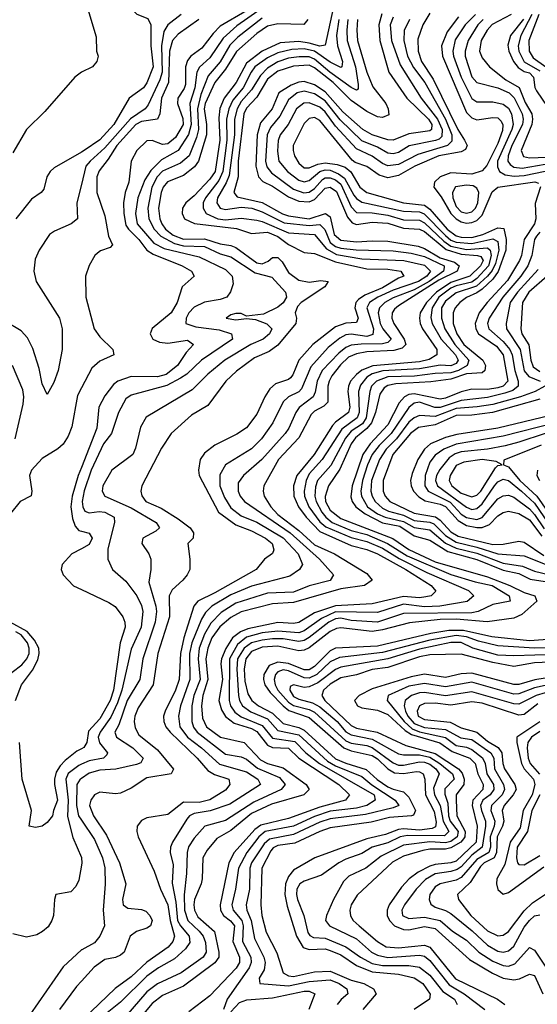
# Model space of a CAD drawing. Header units: inches. Extents: x 884549 to 1028252, y 526810 to 653624.
# Tile 1000 of 1056: x 1019765 to 1021740, y 625810 to 629570. Entities that reach past the tile are written whole.
import ezdxf

# ---------------------------------------------------------------- set-up
doc = ezdxf.new("R2010")
doc.units = ezdxf.units.IN
doc.header["$MEASUREMENT"] = 0
doc.layers.add('B0612', color=7, linetype='Continuous')
doc.layers.add('B0622', color=7, linetype='Continuous')

msp = doc.modelspace()

# ---------------------------------------------------------------- linework, layer by layer
at = {"layer": 'B0612', "color": 5}
for points, elevation in [([(1020000, 629369.5), (1019975.5, 629350), (1019860.5, 629219.5), (1019791.2, 629150), (1019738.5, 629061.5)], 1620), ([(1020000, 629064.1), (1019896.3, 629003.7), (1019880.7, 628990), (1019867.7, 628970), (1019857, 628923), (1019846.5, 628910), (1019810, 628884.6), (1019750.1, 628809.9)], 1640), ([(1020000, 628940.7), (1019982.7, 628870), (1019984.8, 628810), (1019961.5, 628790), (1019897.6, 628762.4), (1019879, 628750), (1019839.6, 628690), (1019823.9, 628656.1), (1019818.2, 628610), (1019827.1, 628570), (1019916.8, 628430), (1019926.8, 628390), (1019927.2, 628310), (1019911.9, 628230), (1019895.2, 628184.8), (1019870, 628139.3), (1019850, 628179.3), (1019838.4, 628238.4), (1019815, 628315), (1019794.5, 628354.5), (1019770, 628381.2), (1019710, 628417.4)], 1660), ([(1019748, 627970), (1019778.3, 628101.7), (1019780.4, 628130), (1019776.5, 628156.5), (1019736.7, 628250)], 1680), ([(1020000, 628163.8), (1019984.7, 628135.3), (1019964.2, 628015.8), (1019950, 627979.3), (1019930, 627949), (1019910, 627930.7), (1019850, 627894.3), (1019809.6, 627850), (1019801.7, 627830), (1019810.5, 627770), (1019808.4, 627751.6), (1019766.3, 627730), (1019730, 627684.4)], 1680), ([(1020000, 627860.5), (1019988, 627830), (1019964.9, 627750), (1019959.6, 627710), (1019965.7, 627665.7), (1019976.5, 627636.5), (1019990, 627619.4), (1020000, 627616.9)], 1720), ([(1020000, 627549.9), (1019963.2, 627530), (1019926.2, 627490), (1019922.8, 627470), (1019930.2, 627450), (1019970, 627408.8), (1020000, 627394.6)], 1720), ([(1019749.1, 626970), (1019771.3, 627030), (1019813.6, 627086.4), (1019833.8, 627126.2), (1019839.2, 627150), (1019837.6, 627170), (1019821, 627201), (1019793.8, 627233.8), (1019728.6, 627270)], 1720), ([(1019699.3, 627050), (1019773, 627107), (1019792.1, 627130), (1019800.2, 627150), (1019800.4, 627170), (1019794.2, 627190), (1019770, 627221), (1019750, 627232.5)], 1740), ([(1020000, 626785.5), (1019983.1, 626776.9), (1019938.4, 626741.6), (1019918.6, 626721.4), (1019903.7, 626696.3), (1019897.4, 626670), (1019898, 626650), (1019909.5, 626590), (1019893.3, 626550), (1019890, 626529.6), (1019870, 626504), (1019850.4, 626490), (1019825.4, 626485.4), (1019800.9, 626490), (1019809.7, 626550), (1019774.6, 626670), (1019764.5, 626810)], 1720), ([(1020000, 626726.8), (1019990, 626722.6), (1019950, 626691.5), (1019941.3, 626670), (1019949.2, 626590), (1019947.4, 626527.4), (1019967.2, 626447.2), (1020000, 626370.7)], 1740), ([(1020000, 626673.1), (1019995.2, 626670), (1019983.2, 626650), (1019981.2, 626570), (1019988.7, 626530), (1020000, 626513.3)], 1760), ([(1020000, 626342), (1019990, 626284.5), (1019979.5, 626260.5), (1019959.7, 626240.3), (1019903, 626230), (1019897.4, 626210), (1019893.8, 626150), (1019887.4, 626130), (1019873.4, 626106.6), (1019851.6, 626088.4), (1019830, 626076.2), (1019790, 626067), (1019738.9, 626078.9)], 1740), ([(1020000, 626017.8), (1019930, 625953.9), (1019803.4, 625770)], 1760), ([(1020000, 625899.2), (1019981.2, 625878.8), (1019916.9, 625790)], 1780)]:
    msp.add_lwpolyline(points, dxfattribs=dict(at, elevation=elevation))
at = {"layer": 'B0622', "color": 5}
for points, elevation in [([(1020131.5, 630000), (1020128.4, 629970), (1020151.7, 629911.7), (1020163.3, 629850), (1020196.6, 629750), (1020197.8, 629710), (1020187.5, 629650), (1020188.9, 629630), (1020201.1, 629601.1), (1020211.2, 629591.2), (1020254.1, 629574.1), (1020265.8, 629550), (1020265.4, 629470), (1020273.5, 629390), (1020250, 629329.3), (1020236.7, 629310), (1020183, 629270), (1020123.8, 629170), (1020070, 629111.6), (1020010.1, 629070), (1020000, 629064.1)], 1640), ([(1020000, 629727.8), (1020028.3, 629670), (1020024.4, 629610), (1020056, 629504), (1020057.6, 629450), (1020064.4, 629430), (1020059.3, 629410), (1020042, 629390), (1020000.7, 629370), (1020000, 629369.5)], 1620), ([(1020968.1, 629650), (1020930, 629472.1), (1020910, 629469), (1020870, 629480.8), (1020830, 629486.2), (1020758.8, 629481.1), (1020690, 629450.2), (1020630, 629403.5), (1020591.4, 629330), (1020544.9, 629270), (1020528.7, 629231.3), (1020525.1, 629194.9), (1020529, 629110), (1020510.8, 628990), (1020490, 628960.6), (1020430, 628896.9), (1020398.4, 628870), (1020386.2, 628850), (1020384.8, 628830), (1020394.3, 628810), (1020431.2, 628791.3), (1020592.3, 628772.3), (1020650, 628753.6), (1020710, 628758), (1020750, 628741.4), (1020790, 628711.3), (1020850, 628680.7), (1020890, 628677.1), (1020970, 628645), (1021090, 628618.7), (1021170, 628617.3), (1021219.6, 628610), (1021230.2, 628590), (1021210, 628582.5), (1021150, 628545.5), (1021081.5, 628518.5), (1021058.2, 628501.8), (1021047.2, 628490), (1021043.4, 628470), (1021056.5, 628430), (1021050, 628413.6), (1021010, 628411.7), (1020970, 628397.7), (1020883.7, 628330), (1020830.1, 628270), (1020806.8, 628213.2), (1020797.9, 628202.1), (1020790, 628195.6), (1020740.5, 628179.5), (1020719.6, 628160.4), (1020699.7, 628130), (1020670, 628063.9), (1020630, 628011.6), (1020592.9, 627987.1), (1020510, 627945.3), (1020470, 627915.2), (1020452.9, 627890), (1020446.7, 627850), (1020449.7, 627830), (1020523.3, 627690), (1020590, 627641.3), (1020650, 627618.1), (1020703.4, 627590), (1020727.8, 627570), (1020734.7, 627545.3), (1020729, 627531), (1020699.1, 627510), (1020667.2, 627470), (1020510, 627381.8), (1020444.5, 627350), (1020429.3, 627330), (1020390.9, 627209.1), (1020378.5, 627150), (1020372.8, 627050), (1020358.9, 627010), (1020319.6, 626930), (1020314.1, 626910), (1020314.9, 626890), (1020322.7, 626870), (1020338.7, 626850), (1020442.2, 626750), (1020483.1, 626703.1), (1020507.8, 626687.8), (1020562.3, 626670), (1020566.3, 626650), (1020550, 626628.5), (1020490, 626591), (1020450, 626580.8), (1020390, 626582.1), (1020330, 626535.3), (1020250, 626522), (1020230, 626512.6), (1020213.6, 626490), (1020211.2, 626470), (1020217.1, 626450), (1020278.5, 626318.5), (1020301.9, 626250), (1020330, 626190.6), (1020338.6, 626130), (1020356, 626070), (1020349.7, 626050), (1020330.9, 626029.1), (1020250, 625971.7), (1020190, 625915.8), (1020128.9, 625871.1), (1020006.7, 625753.3)], 1820), ([(1020690, 629614.2), (1020593.2, 629546.8), (1020540.7, 629499.3), (1020490, 629423.6), (1020451.2, 629388.8), (1020440.2, 629370), (1020432.5, 629310), (1020413.8, 629250), (1020419.7, 629170), (1020408.5, 629131.5), (1020369.3, 629070.7), (1020305.8, 629034.2), (1020265.7, 628994.3), (1020242.1, 628957.9), (1020215.7, 628890), (1020206.6, 628830), (1020212.7, 628790), (1020276.5, 628716.5), (1020315.9, 628695.9), (1020450, 628665), (1020550, 628616.4), (1020575.4, 628590), (1020578.8, 628561.2), (1020569.4, 628530.6), (1020554.9, 628510), (1020530, 628500.9), (1020470, 628490.7), (1020430, 628472.1), (1020410.1, 628450), (1020399.9, 628430), (1020398.8, 628410), (1020436.5, 628396.5), (1020525.5, 628385.5), (1020573.4, 628370), (1020576.3, 628350), (1020459.1, 628270), (1020403.1, 628216.9), (1020378.9, 628201.1), (1020326.6, 628173.4), (1020190, 628136.7), (1020170, 628122), (1020142, 628070), (1020115.4, 627990), (1020084.3, 627950), (1020037.4, 627850), (1020011.1, 627771.1), (1020003.7, 627730), (1020005.4, 627710), (1020013, 627693), (1020030, 627686.7), (1020067.7, 627692.3), (1020090, 627689.3), (1020125.1, 627670), (1020126.8, 627650), (1020101.2, 627550), (1020101.4, 627510), (1020119.4, 627470), (1020170, 627425.4), (1020211.3, 627370), (1020230, 627333.2), (1020234.3, 627310), (1020227.8, 627250), (1020190, 627166.5), (1020154.7, 627010), (1020138, 626962), (1020112.7, 626907.3), (1020071.3, 626850), (1020063.7, 626830), (1020068.8, 626808.8), (1020100.1, 626770), (1020097.1, 626762.9), (1020084.7, 626750), (1020030, 626739.4), (1020000, 626726.8)], 1740), ([(1020630, 629604.1), (1020530, 629544.9), (1020502.8, 629517.2), (1020459.2, 629460.8), (1020418.4, 629430), (1020405.5, 629414.5), (1020397.5, 629390), (1020397.1, 629322.9), (1020392.4, 629307.6), (1020368.5, 629270), (1020367.3, 629250), (1020387.3, 629192.7), (1020388, 629170), (1020359.7, 629120.3), (1020330, 629095.3), (1020310, 629093.1), (1020270, 629108.6), (1020250, 629107.7), (1020211.2, 629070), (1020189.7, 629029.7), (1020181.3, 628950), (1020167.1, 628910), (1020161.1, 628870), (1020161.5, 628830), (1020170, 628785.9), (1020179.3, 628770), (1020219, 628730), (1020250.1, 628690), (1020274.2, 628674.2), (1020384.8, 628630), (1020420.7, 628610), (1020430.2, 628590), (1020384.3, 628550), (1020365.1, 628490), (1020343.4, 628450), (1020269.8, 628390.2), (1020262.9, 628370), (1020272.6, 628350), (1020298.1, 628338.1), (1020330, 628334.5), (1020405.7, 628345.7), (1020427.7, 628330), (1020400.4, 628299.6), (1020367.4, 628250), (1020324.3, 628215.7), (1020290, 628205.8), (1020190, 628207.6), (1020139.2, 628190), (1020123.3, 628176.7), (1020090, 628133.2), (1020066.6, 628090), (1020059, 628010), (1020000, 627860.5)], 1720), ([(1020381.2, 629590), (1020330.4, 629549.6), (1020315.2, 629524.8), (1020305.4, 629470), (1020308.2, 629370), (1020299.2, 629340.8), (1020255, 629245), (1020244, 629230), (1020188.1, 629191.9), (1020090, 629080.6), (1020033, 629030), (1020016.9, 629010), (1020000, 628940.7)], 1660), ([(1020690, 629575.6), (1020597.3, 629502.7), (1020566.9, 629473.1), (1020530, 629408.4), (1020484.6, 629355.4), (1020456.2, 629283.9), (1020442.9, 629230), (1020447.2, 629150), (1020439.8, 629120.2), (1020411.5, 629050), (1020378.5, 629021.5), (1020310, 628991.9), (1020289.3, 628970), (1020269.1, 628930), (1020254, 628850), (1020257, 628810), (1020277.3, 628770), (1020303.4, 628743.4), (1020355.2, 628715.2), (1020390, 628706.1), (1020470, 628703.6), (1020530, 628676), (1020570, 628663.9), (1020663.3, 628603.3), (1020726.6, 628586.6), (1020779.3, 628530), (1020783.1, 628510), (1020770, 628488.7), (1020750, 628472.8), (1020694.7, 628445.3), (1020630, 628437.6), (1020610, 628448), (1020590, 628447.8), (1020570, 628442.3), (1020552.6, 628430), (1020590, 628423.3), (1020630, 628428.6), (1020664.8, 628424.8), (1020708.5, 628408.5), (1020727.2, 628390), (1020718.1, 628370), (1020694.5, 628350), (1020646.8, 628330), (1020547.4, 628270), (1020483, 628217), (1020423.5, 628156.5), (1020247.4, 628052.6), (1020225.6, 628014.4), (1020206.8, 627933.2), (1020196.2, 627910), (1020116.5, 627850), (1020082.1, 627790), (1020079.1, 627770), (1020090.1, 627750), (1020190, 627705.7), (1020285.4, 627650), (1020298.1, 627630), (1020283.7, 627616.3), (1020235, 627590), (1020230.2, 627570), (1020258, 627530), (1020265, 627510), (1020265, 627470), (1020257.5, 627422.5), (1020284.1, 627330), (1020286.2, 627310), (1020281.3, 627270), (1020234.4, 627130), (1020223.7, 627050), (1020174.4, 626970), (1020142.6, 626877.4), (1020128.2, 626850), (1020134.2, 626830), (1020196.1, 626790), (1020235.7, 626750), (1020227.3, 626732.7), (1020210, 626725.9), (1020132.2, 626707.8), (1020070, 626704.9), (1020030, 626692.4), (1020000, 626673.1)], 1760), ([(1021147.4, 629592.6), (1021135.9, 629550), (1021139.7, 629490), (1021173.5, 629370), (1021242.3, 629270), (1021325, 629190), (1021337.3, 629170), (1021336.1, 629150), (1021330, 629145.3), (1021250, 629133.6), (1021190, 629109.9), (1021170, 629111.1), (1021110, 629130.1), (1021074, 629150), (1020998.1, 629218.1), (1020930, 629294.6), (1020890, 629320.8), (1020850, 629333.6), (1020830, 629331.2), (1020800.6, 629319.4), (1020753.9, 629290), (1020728.5, 629230), (1020684.3, 629175.7), (1020671.1, 629130), (1020666.3, 629010), (1020676.2, 628970), (1020692.2, 628952.2), (1020730, 628933.6), (1020790, 628893.4), (1020830, 628876.6), (1020870, 628873.9), (1020890, 628883.4), (1020930, 628926), (1020950, 628931), (1020974.1, 628914.1), (1021015.4, 628815.4), (1021033.7, 628793.7), (1021050, 628787.8), (1021110, 628796.8), (1021170, 628792.6), (1021230, 628773.9), (1021290, 628770.5), (1021310, 628760.5), (1021392.9, 628692.9), (1021450, 628674.6), (1021512, 628670), (1021525.3, 628665.3), (1021533.1, 628650), (1021524, 628630), (1021483.2, 628590), (1021410, 628566.4), (1021355.7, 628530), (1021317.4, 628490), (1021293, 628450), (1021290, 628430), (1021293.4, 628410), (1021302.2, 628390), (1021356.6, 628310), (1021356.5, 628290), (1021327.2, 628272.8), (1021290, 628263.9), (1021111.9, 628248.1), (1021070, 628231.7), (1021050, 628215.4), (1021027.5, 628190), (1021019.1, 628170), (1021017.3, 628150), (1021024.3, 628090), (1021020, 628070), (1020970, 628033.6), (1020959.1, 628020.9), (1020888.8, 627910), (1020822.6, 627830), (1020809.2, 627790), (1020810.9, 627750), (1020829.4, 627710), (1020857.9, 627670), (1020910, 627615.7), (1021030, 627562.3), (1021090, 627547.1), (1021130.1, 627530), (1021238.5, 627470), (1021334.6, 627410), (1021352.5, 627387.5), (1021334.7, 627370), (1021314.4, 627365.6), (1021290, 627362.7), (1021230, 627367.7), (1021110, 627339.3), (1020970, 627332.4), (1020890, 627304.8), (1020830, 627267.7), (1020810, 627264.5), (1020750, 627268.1), (1020635.4, 627244.6), (1020606.9, 627233.1), (1020577.5, 627210), (1020551.1, 627168.9), (1020535.1, 627130), (1020532.8, 627110), (1020538.1, 627050), (1020525.1, 626970), (1020534.5, 626934.5), (1020549.7, 626909.7), (1020583.3, 626883.3), (1020650, 626863.4), (1020670, 626852.1), (1020710, 626799.7), (1020730, 626791.2), (1020790, 626788.1), (1020830.6, 626750), (1020982.4, 626650), (1021023.9, 626610), (1021007.6, 626590), (1020910, 626563.3), (1020790, 626519.6), (1020685.5, 626494.5), (1020662.3, 626477.7), (1020583.2, 626390), (1020562.7, 626350), (1020529.4, 626190), (1020530.7, 626170), (1020542.3, 626150), (1020569.1, 626129.1), (1020584.2, 626110), (1020578.3, 626050), (1020604, 625990), (1020604.2, 625970), (1020591.2, 625948.8), (1020490, 625842.9), (1020410, 625781.5)], 1920), ([(1021190, 629579.2), (1021179.2, 629550), (1021183.8, 629490), (1021217.1, 629397.1), (1021296.6, 629270), (1021359.8, 629190), (1021376.8, 629150), (1021375.8, 629124.2), (1021365.9, 629114.1), (1021351.5, 629108.5), (1021251.3, 629088.7), (1021210, 629063.3), (1021190, 629057.4), (1021170, 629060.3), (1021130, 629083.4), (1021070, 629107.9), (1020988.1, 629188.1), (1020930, 629259.5), (1020890, 629286.3), (1020850, 629297.2), (1020823.7, 629290), (1020790, 629264.3), (1020757.9, 629202.1), (1020722.2, 629157.8), (1020709, 629130), (1020702.9, 629030), (1020708.3, 629008.3), (1020725.4, 628985.4), (1020810, 628922.5), (1020849, 628909), (1020870, 628910.7), (1020890, 628925.2), (1020920, 628960), (1020930, 628966.2), (1020950, 628965.8), (1020970, 628958.1), (1020990, 628941.3), (1021030, 628855.8), (1021050, 628833.7), (1021110, 628832.2), (1021170, 628823.8), (1021230, 628806), (1021290, 628804.1), (1021310, 628793.8), (1021383.7, 628723.7), (1021410, 628705.4), (1021470, 628692.3), (1021550, 628698.4), (1021560, 628690), (1021564.6, 628670), (1021553.7, 628630), (1021510, 628581.6), (1021490, 628568.1), (1021430, 628553.8), (1021410, 628544.8), (1021364.7, 628510), (1021339, 628470), (1021333.3, 628433.3), (1021338.6, 628410), (1021373, 628350), (1021428.3, 628290), (1021438, 628270), (1021430, 628257.3), (1021410, 628247.7), (1021370, 628250.8), (1021290, 628236.8), (1021150.7, 628229.3), (1021110, 628217.1), (1021090, 628204.3), (1021065.4, 628174.6), (1021057.8, 628150), (1021060, 628070), (1021052.2, 628050), (1020993.6, 628006.4), (1020918.9, 627890), (1020870, 627835.5), (1020857.7, 627810), (1020850.4, 627770), (1020852.1, 627750), (1020868.5, 627710), (1020910, 627652.7), (1020932.9, 627632.9), (1021030, 627592.3), (1021090, 627576.9), (1021150, 627551.5), (1021212.4, 627512.4), (1021319.1, 627459.1), (1021478, 627390), (1021498, 627370), (1021471.9, 627348.1), (1021368.8, 627330), (1021310, 627328.5), (1021230, 627337.6), (1021130, 627306.6), (1020970, 627308.7), (1020916, 627284), (1020850, 627236), (1020830, 627228.3), (1020750, 627235.7), (1020690, 627228.6), (1020630, 627211.7), (1020595.9, 627184.1), (1020566, 627130), (1020564.1, 626970), (1020569, 626950), (1020585.6, 626925.6), (1020610, 626907.8), (1020690, 626875.5), (1020730, 626826.9), (1020814.3, 626814.3), (1020856.3, 626770), (1020909.3, 626729.3), (1021117.1, 626610), (1021121, 626590), (1021090, 626569.5), (1021050, 626559.3), (1020950, 626547.8), (1020890, 626527.9), (1020810, 626490.8), (1020701.6, 626470), (1020677.6, 626450), (1020632, 626390), (1020599.8, 626330), (1020588.8, 626250), (1020574.2, 626190), (1020579.1, 626170), (1020611.9, 626130), (1020618.2, 626110), (1020615.2, 626050), (1020646.3, 625990), (1020648.5, 625970), (1020640.9, 625950), (1020555.9, 625830), (1020542.8, 625790)], 1940), ([(1021330, 629595.3), (1021303.1, 629550), (1021284.3, 629495.7), (1021285.7, 629450), (1021298.7, 629410), (1021343, 629343), (1021436.5, 629150), (1021462.7, 629110), (1021472.6, 629090), (1021466.2, 629073.8), (1021450, 629064.9), (1021364.5, 629050), (1021272.5, 629010), (1021210, 628974.5), (1021170, 628965.7), (1021136.6, 628976.6), (1021090, 629009.9), (1021045, 629025), (1021033.3, 629033.3), (1020910, 629184.4), (1020890, 629195.9), (1020870, 629193.1), (1020850, 629173.9), (1020808.6, 629090), (1020807.9, 629070), (1020814, 629050), (1020830, 629022.4), (1020850, 629004.7), (1020870, 629004.2), (1020902.3, 629017.7), (1020930, 629023.2), (1020976.6, 629016.6), (1021006.4, 629006.4), (1021029.1, 628989.1), (1021062.7, 628930), (1021089.6, 628910), (1021230, 628871), (1021310, 628861.7), (1021330, 628847), (1021396.3, 628770), (1021430, 628745.1), (1021450, 628739.6), (1021490, 628738.8), (1021532.9, 628750), (1021590, 628775.2), (1021612, 628772), (1021621.7, 628730), (1021620.3, 628690), (1021591.4, 628608.6), (1021570, 628579.2), (1021530, 628540.3), (1021510, 628526.3), (1021470.5, 628509.5), (1021444.3, 628490), (1021427.1, 628470), (1021419.4, 628450), (1021419.2, 628410), (1021432.9, 628370), (1021459.6, 628330), (1021532, 628270), (1021542.6, 628250), (1021540.3, 628230), (1021530, 628221.1), (1021470, 628217.8), (1021410, 628197), (1021333.4, 628186.6), (1021200.5, 628179.5), (1021170, 628173.6), (1021155.3, 628164.8), (1021139.5, 628140.5), (1021122.6, 628070), (1021107, 628030), (1021090, 628008.4), (1021046.7, 627973.3), (1021029.8, 627950.2), (1020986.5, 627853.5), (1020942.7, 627790), (1020930.3, 627749.7), (1020932.3, 627730), (1020950, 627697), (1020990, 627665), (1021188.8, 627588.8), (1021250, 627546.5), (1021350, 627500.4), (1021550, 627442.2), (1021635.4, 627410), (1021690, 627382.7), (1021731.1, 627370), (1021737.8, 627350), (1021681, 627299), (1021650, 627284.9), (1021549.2, 627270.8), (1021430, 627281), (1021370, 627279.6), (1021252.7, 627267.3), (1021150, 627239.6), (1021110, 627233.7), (1020990, 627247.8), (1020974.2, 627245.8), (1020950, 627233.4), (1020870, 627171), (1020850, 627162), (1020830, 627160.2), (1020750, 627178.4), (1020690, 627173.7), (1020650, 627157.5), (1020627.9, 627130), (1020621.8, 627090), (1020624.2, 627044.2), (1020635.3, 626995.3), (1020650.4, 626970), (1020676.7, 626950), (1020730, 626921.9), (1020770, 626882.6), (1020830, 626867.3), (1020850, 626856.9), (1020970, 626748), (1021010, 626730.5), (1021086.8, 626706.8), (1021128.7, 626668.7), (1021170, 626640.9), (1021190, 626631.2), (1021230, 626621.4), (1021250, 626600.8), (1021274.8, 626550), (1021267.7, 626532.3), (1021259.6, 626530), (1021176.4, 626523.6), (1021106.1, 626506.1), (1020950, 626483.8), (1020910, 626469.7), (1020814.9, 626425.1), (1020750, 626416.8), (1020732.5, 626407.5), (1020723.7, 626396.3), (1020689, 626330), (1020684.8, 626190), (1020689, 626150), (1020705.7, 626085.7), (1020746.5, 626006.5), (1020770.8, 625930.8), (1020790, 625919.3), (1020810, 625916.9), (1020890, 625934.5), (1020950, 625936.9), (1021030, 625902.1), (1021078.6, 625890), (1021115.3, 625870), (1021125, 625850), (1021074.8, 625790)], 1980), ([(1021439, 629581), (1021396.2, 629523.8), (1021374.8, 629470), (1021378, 629430), (1021470, 629216.1), (1021490, 629195.1), (1021510, 629187.6), (1021570, 629196.9), (1021590, 629194.8), (1021602.1, 629182.1), (1021608, 629168), (1021607.2, 629147.2), (1021590, 629097), (1021547.2, 629012.8), (1021530, 628992.7), (1021490, 628979.8), (1021410, 628985.7), (1021370, 628970.2), (1021348, 628950), (1021345.4, 628930), (1021373.2, 628893.2), (1021410, 628830.3), (1021430, 628809.5), (1021450, 628798), (1021470, 628793.4), (1021490, 628795), (1021510, 628803.7), (1021530, 628823), (1021567.5, 628912.5), (1021589.5, 628930.5), (1021730.3, 628950.3), (1021745.2, 628945.2)], 2020), ([(1021504.1, 629590), (1021465.3, 629550), (1021427.3, 629492.7), (1021418, 629450), (1021420.4, 629430), (1021449.2, 629350), (1021490, 629268.8), (1021510, 629256), (1021570, 629255.7), (1021610, 629246.8), (1021630, 629232), (1021641.8, 629210), (1021648.3, 629170), (1021642.8, 629150), (1021588.6, 629030), (1021587.8, 629007.8), (1021596, 628990), (1021617.4, 628977.4), (1021651.7, 628971.8), (1021690, 628975), (1021770, 628991.4)], 2040), ([(1021640.2, 629590), (1021568.5, 629551.5), (1021549.2, 629530), (1021525.6, 629490), (1021520.2, 629450), (1021530, 629423.9), (1021557.8, 629390), (1021620.4, 629340.4), (1021671.3, 629311.3), (1021693.8, 629253.8), (1021718.9, 629210), (1021722.3, 629190), (1021719.3, 629170), (1021678.4, 629070), (1021687.7, 629047.7), (1021710, 629043), (1021810, 629046.7)], 2080), ([(1021687.8, 629572.2), (1021637.6, 629510), (1021627.6, 629472.4), (1021631.2, 629450), (1021649.5, 629410), (1021666.8, 629386.8), (1021690, 629372.1), (1021710, 629366.6), (1021725.5, 629350), (1021731.3, 629311.3), (1021737.6, 629297.6), (1021797.3, 629210)], 2120), ([(1021719.8, 629590), (1021676.8, 629510), (1021667.6, 629470), (1021669.8, 629450), (1021689.5, 629409.5), (1021750, 629374.6)], 2140), ([(1021745.6, 629590), (1021707.4, 629490), (1021709.1, 629450), (1021724, 629424), (1021772.2, 629390)], 2160), ([(1020448.8, 629570), (1020370, 629515.1), (1020347.8, 629490), (1020336.9, 629450), (1020332.2, 629330), (1020305.6, 629270), (1020299.9, 629210), (1020290, 629190.4), (1020230, 629181.2), (1020208, 629170), (1020135, 629090), (1020102.5, 629037.5), (1020067.4, 628992.6), (1020059.4, 628970), (1020059.6, 628910), (1020090, 628821), (1020103.9, 628743.9), (1020119.3, 628710), (1020110, 628700.3), (1020072.5, 628687.5), (1020061.1, 628678.9), (1020051.4, 628670), (1020030, 628631.8), (1020015.5, 628590), (1020017.4, 628510), (1020048.9, 628390), (1020070, 628358.9), (1020119.8, 628310), (1020124.5, 628290), (1020070, 628265.9), (1020040.6, 628239.4), (1020000, 628163.8)], 1680), ([(1020864.9, 629570), (1020849.1, 629550.9), (1020750, 629554.5), (1020710, 629545.5), (1020670, 629517.3), (1020591.7, 629448.3), (1020550, 629380.5), (1020510, 629329.9), (1020472.1, 629250), (1020469.1, 629230), (1020477.5, 629170), (1020477.6, 629130), (1020447.1, 629030), (1020431.8, 629008.2), (1020390, 628974.9), (1020328.7, 628951.3), (1020311.9, 628930), (1020304.9, 628910), (1020294.7, 628850), (1020299.6, 628810), (1020306.7, 628790), (1020321.1, 628770), (1020350, 628746.7), (1020390, 628731.2), (1020470, 628733.3), (1020530, 628713.9), (1020570, 628707.7), (1020590, 628699.5), (1020670, 628641.6), (1020690, 628637.8), (1020712.8, 628647.2), (1020730, 628661.2), (1020750, 628662.3), (1020765.8, 628645.8), (1020790, 628604.2), (1020830, 628575.9), (1020870, 628567.4), (1020914.3, 628574.3), (1020941.8, 628570), (1020929.5, 628550), (1020839.1, 628490), (1020824.9, 628475.1), (1020816.5, 628450), (1020821.5, 628430), (1020818.9, 628410), (1020750, 628327.5), (1020717.1, 628302.9), (1020660.7, 628279.3), (1020591.7, 628228.3), (1020551.2, 628190), (1020482.8, 628097.2), (1020420.1, 628059.9), (1020342.9, 627990), (1020305.8, 627934.2), (1020230.7, 627790), (1020227.4, 627770), (1020231.4, 627751.4), (1020246.3, 627730), (1020304.7, 627704.7), (1020370, 627664.5), (1020414.8, 627630), (1020428.5, 627610), (1020426.7, 627590), (1020406.7, 627570), (1020414, 627510), (1020413.7, 627470), (1020404.3, 627450), (1020387.7, 627430), (1020347.1, 627392.9), (1020335.4, 627370), (1020336.6, 627290), (1020292.5, 627150), (1020274.5, 627030), (1020217.2, 626942.8), (1020204.3, 626910), (1020202.1, 626890), (1020205.7, 626865.7), (1020219.8, 626839.8), (1020290, 626782.1), (1020351.3, 626708.7), (1020342.9, 626690), (1020250, 626675.6), (1020190, 626635.1), (1020150, 626616.9), (1020130, 626614.2), (1020070, 626619.7), (1020050, 626609.9), (1020036.6, 626590), (1020031.4, 626570), (1020046.5, 626530), (1020096.6, 626456.6), (1020145.8, 626350), (1020170.1, 626270), (1020156.8, 626210), (1020159.9, 626190), (1020177.4, 626177.4), (1020230, 626171.9), (1020245.5, 626165.5), (1020260.9, 626150), (1020269.7, 626130), (1020264.5, 626110), (1020250, 626100.7), (1020210, 626088.4), (1020186, 626070), (1020162.8, 626010), (1020150, 625997.6), (1020130, 625988.6), (1020090, 625980.8), (1020048.5, 625951.5), (1020000, 625899.2)], 1780), ([(1020983.3, 629570), (1020974.2, 629510), (1020977.9, 629470), (1020997.1, 629410), (1020993.9, 629390), (1020990, 629387.7), (1020950, 629407.5), (1020890, 629449.3), (1020850, 629458.8), (1020803.4, 629456.6), (1020750, 629443.5), (1020710, 629424.3), (1020662.7, 629390), (1020647.7, 629370), (1020617.2, 629310), (1020578, 629262), (1020563, 629230), (1020553.6, 629190), (1020555.5, 629110), (1020539.9, 628990), (1020524.1, 628955.9), (1020473.3, 628890), (1020465.5, 628870), (1020464.9, 628850), (1020476.7, 628830), (1020520.5, 628810), (1020550, 628805.8), (1020610, 628812), (1020670, 628804.3), (1020690, 628799.9), (1020790, 628756.3), (1020890, 628750), (1020935.4, 628695.4), (1020973.2, 628673.2), (1021070, 628657), (1021231, 628651), (1021310, 628633.1), (1021332.2, 628610), (1021318.4, 628590), (1021286.6, 628570), (1021190, 628537), (1021131.6, 628510), (1021100.3, 628490), (1021089.4, 628470), (1021115.5, 628390), (1021112.1, 628367.9), (1021090, 628360.6), (1021030, 628368.5), (1021010, 628366), (1020986.1, 628353.9), (1020942.1, 628317.9), (1020875.8, 628244.2), (1020840, 628160), (1020830, 628148.7), (1020790, 628130), (1020769.8, 628110.2), (1020731.2, 628030), (1020688.1, 627970), (1020650, 627931.2), (1020550.4, 627869.6), (1020528.4, 627831.6), (1020528.3, 627790), (1020546, 627746), (1020570, 627706.5), (1020610, 627674.9), (1020670, 627651.8), (1020770, 627591.9), (1020828.1, 627530), (1020843.6, 627490), (1020832.6, 627470), (1020795.2, 627444.8), (1020650, 627407.3), (1020570, 627374), (1020498.5, 627330), (1020473.9, 627306.1), (1020458.6, 627281.4), (1020421.6, 627190), (1020413.3, 627150), (1020413.6, 627050), (1020378, 626950), (1020370.6, 626910), (1020375.8, 626870), (1020404.8, 626830), (1020458.1, 626790), (1020527.5, 626727.5), (1020630, 626697.5), (1020673.8, 626670), (1020684.1, 626650), (1020566.1, 626573.9), (1020491, 626549), (1020430, 626538.4), (1020412.9, 626530), (1020402.5, 626517.5), (1020347.8, 626430), (1020339.7, 626410), (1020338.5, 626390), (1020350, 626342.8), (1020346.6, 626273.4), (1020360.3, 626200.3), (1020367.4, 626130), (1020377.9, 626110), (1020411.4, 626070), (1020413.5, 626046.5), (1020397.3, 626022.7), (1020355.6, 625984.4), (1020293.9, 625950), (1020250, 625918.1), (1020150, 625818.3), (1020067.3, 625752.7)], 1840), ([(1021017.4, 629570), (1021013.8, 629530), (1021014, 629490), (1021046.3, 629390), (1021057, 629323), (1021055.9, 629304.1), (1021050, 629300.9), (1021030, 629311.5), (1020948.6, 629370), (1020890, 629419.5), (1020870, 629427.7), (1020831.4, 629428.6), (1020790, 629422.6), (1020750, 629408.9), (1020710, 629384.7), (1020683.3, 629356.7), (1020650, 629301.4), (1020610, 629257), (1020594.7, 629230), (1020584.3, 629190), (1020584.9, 629130), (1020564.7, 628975.3), (1020553.1, 628946.9), (1020519, 628890), (1020516.8, 628870), (1020530.3, 628850.3), (1020550, 628845), (1020610, 628853.4), (1020650.7, 628850), (1020690, 628835.6), (1020773.8, 628793.8), (1020870, 628783.8), (1020910, 628787.6), (1020929.2, 628769.2), (1020950, 628719.6), (1020970, 628703.7), (1020990, 628697.2), (1021049.2, 628690.8), (1021190, 628686.8), (1021258.5, 628678.5), (1021310, 628665.1), (1021384.3, 628630), (1021384.2, 628624.2), (1021382.5, 628610), (1021327.4, 628570), (1021270, 628538.1), (1021190, 628507.9), (1021158.7, 628490), (1021143.9, 628476.1), (1021138.1, 628470), (1021133.4, 628450), (1021141, 628410), (1021151, 628390), (1021182.9, 628350), (1021170, 628337.7), (1021150, 628331.6), (1021068.5, 628331.5), (1021030, 628326.7), (1021010, 628318), (1020983.2, 628296.8), (1020919, 628230), (1020899.8, 628190), (1020892.1, 628147.9), (1020884.2, 628130), (1020831.4, 628088.6), (1020818.4, 628070), (1020792.1, 628010), (1020777.3, 627990), (1020688.9, 627891.1), (1020618.4, 627830), (1020598.5, 627801.5), (1020598.1, 627770), (1020606.3, 627750), (1020622.6, 627730), (1020797.4, 627610), (1020908.3, 627510), (1020962.8, 627450), (1020950, 627429), (1020870, 627408.7), (1020810, 627383.4), (1020710, 627380.5), (1020590, 627342.3), (1020534.2, 627305.8), (1020494.3, 627265.7), (1020470, 627224), (1020450, 627170), (1020446.3, 627130), (1020452.9, 627050), (1020429.3, 626990), (1020422.2, 626950), (1020421.5, 626890), (1020428.2, 626868.2), (1020441.9, 626850), (1020550, 626765.8), (1020610, 626755.8), (1020630, 626746.3), (1020672.5, 626712.5), (1020756.2, 626676.2), (1020777.3, 626650), (1020763.1, 626630), (1020657.9, 626582.1), (1020550, 626511.9), (1020471.5, 626490), (1020430, 626445), (1020408.8, 626411.2), (1020403.5, 626390), (1020401.2, 626310), (1020392, 626228), (1020393.5, 626170), (1020406.4, 626130), (1020450.1, 626090), (1020465.3, 626070), (1020474.1, 626045.9), (1020476.9, 626010), (1020464.8, 625990), (1020380.8, 625930), (1020290, 625888.8), (1020250, 625858.5), (1020170, 625765)], 1860), ([(1021054.4, 629570), (1021051.2, 629530), (1021054.2, 629490), (1021089.7, 629369.7), (1021113.1, 629313.1), (1021162.4, 629250), (1021170.7, 629229.3), (1021173.1, 629206.9), (1021150, 629196.5), (1021130, 629199), (1021090, 629219.9), (1021030, 629261.5), (1020961.7, 629330), (1020890, 629386.6), (1020870, 629395.6), (1020810, 629392.2), (1020750, 629372.9), (1020710, 629342.6), (1020670, 629273.6), (1020630, 629232.3), (1020619.5, 629210), (1020598.3, 629030), (1020598.2, 628970), (1020582.3, 628910), (1020594.1, 628894.1), (1020690, 628871.5), (1020768.2, 628828.2), (1020790, 628820.4), (1020870, 628809.8), (1020931.4, 628830), (1020950, 628817.3), (1020965.2, 628750), (1020990, 628728.2), (1021050, 628721.5), (1021110, 628725.9), (1021170, 628724), (1021285.1, 628705.1), (1021310, 628696), (1021370, 628660.5), (1021423.6, 628643.6), (1021441.8, 628630), (1021434.3, 628610), (1021364.4, 628575.6), (1021210, 628477.8), (1021195.5, 628464.5), (1021186.6, 628450), (1021184.5, 628430), (1021192.3, 628410), (1021232, 628350), (1021238.3, 628330), (1021224.9, 628315.1), (1021193.1, 628306.9), (1021090, 628301.7), (1021050, 628294.4), (1021019.3, 628280.7), (1020988.6, 628251.4), (1020955.7, 628210), (1020945.9, 628190), (1020940.6, 628170), (1020940.7, 628110), (1020925.8, 628094.2), (1020890, 628074.6), (1020877.7, 628062.3), (1020830, 627973), (1020752.8, 627890), (1020696.7, 627790), (1020693.7, 627770), (1020697.8, 627750), (1020722.8, 627710), (1020750, 627680.3), (1020830, 627619), (1020890, 627564.6), (1020966.1, 627530), (1021090, 627454.9), (1021109.4, 627430), (1021080.7, 627410), (1020990, 627396.5), (1020810, 627344.6), (1020730, 627340), (1020610, 627309.5), (1020570, 627287.5), (1020528.1, 627251.9), (1020497.4, 627210), (1020482.6, 627170), (1020475.5, 627130), (1020482.4, 627050), (1020463.5, 626990), (1020458.3, 626950), (1020462.4, 626902.4), (1020478, 626870), (1020530.8, 626830.8), (1020621.8, 626810), (1020684, 626744), (1020710, 626730), (1020770, 626713.5), (1020858.2, 626650), (1020869.6, 626630), (1020849.6, 626610), (1020725.8, 626574.2), (1020650, 626538.7), (1020570, 626474.1), (1020516.9, 626443.1), (1020480.6, 626399.4), (1020463.9, 626370), (1020460.9, 626290), (1020457, 626270), (1020432.4, 626210), (1020429.6, 626190), (1020432.3, 626170), (1020444.9, 626144.9), (1020508, 626088), (1020524.8, 626010), (1020524.1, 625990), (1020510, 625969), (1020390, 625879), (1020310, 625843.5), (1020270, 625812.8), (1020190, 625718)], 1880), ([(1021252.7, 629570), (1021231.6, 629528.4), (1021230.3, 629490), (1021244.9, 629430), (1021267.7, 629387.7), (1021310.7, 629330), (1021390, 629190.1), (1021413.4, 629130), (1021413.9, 629106.1), (1021397.9, 629090), (1021284.4, 629055.6), (1021210, 629017.2), (1021170, 629012.3), (1021150, 629020.7), (1021110, 629048.2), (1021050, 629076.2), (1020970, 629163.7), (1020930, 629217.6), (1020910, 629236.3), (1020870, 629252.3), (1020849.3, 629250.7), (1020821, 629230), (1020789.5, 629170), (1020759, 629130), (1020751, 629109), (1020748, 629068), (1020753.9, 629030), (1020786.4, 628990), (1020830, 628957.1), (1020850, 628950.5), (1020870, 628955.7), (1020910, 628990.5), (1020930, 628996.7), (1020950, 628995.1), (1020981.8, 628981.8), (1021004.5, 628964.5), (1021040.3, 628900.2), (1021050, 628886.9), (1021070, 628872.7), (1021230, 628838.5), (1021290, 628835.8), (1021308.5, 628828.5), (1021390, 628745.2), (1021410, 628728.5), (1021430, 628719.8), (1021490, 628715.1), (1021570, 628733.4), (1021590, 628723.1), (1021592.8, 628690), (1021580.6, 628639.4), (1021567.7, 628612.3), (1021550, 628590.3), (1021507.5, 628552.5), (1021430, 628526.9), (1021390, 628494.9), (1021375, 628470), (1021374.3, 628430), (1021387.3, 628390), (1021426, 628330), (1021478.8, 628270), (1021472.8, 628250), (1021439.5, 628230), (1021410, 628221), (1021350, 628219.2), (1021271.6, 628208.4), (1021170, 628205.9), (1021126.3, 628190), (1021107.7, 628170), (1021101, 628150), (1021087.6, 628050), (1021073.2, 628026.8), (1021030, 627998.2), (1021007.9, 627972.1), (1020952.6, 627867.4), (1020901.8, 627810), (1020893.3, 627786.7), (1020891, 627750), (1020895.9, 627730), (1020917.8, 627690), (1020933.1, 627670), (1020957.7, 627650), (1021030, 627619.6), (1021090, 627603.6), (1021168.9, 627570), (1021243, 627523), (1021410, 627450.9), (1021503.4, 627423.4), (1021567.7, 627410), (1021632.3, 627370), (1021636, 627350), (1021570, 627337.2), (1021513.9, 627310), (1021490, 627304.7), (1021230, 627302.2), (1021130, 627269.3), (1021030, 627276.4), (1020990, 627284.1), (1020970, 627282.3), (1020944.5, 627270), (1020870, 627210.3), (1020850, 627199.9), (1020830, 627195.6), (1020770, 627205.2), (1020730, 627205.5), (1020690, 627201.1), (1020650, 627190.1), (1020621, 627170), (1020595.9, 627130), (1020592.8, 627090), (1020600, 626990), (1020603, 626970), (1020614.5, 626950), (1020646.9, 626926.9), (1020710, 626899.8), (1020750, 626856.1), (1020830, 626839), (1020939.2, 626739.2), (1020970, 626721.1), (1021070, 626680.5), (1021108.8, 626648.8), (1021197.4, 626590), (1021212, 626570), (1021190, 626560.1), (1021085.1, 626534.9), (1020950, 626518.6), (1020910, 626505.6), (1020810, 626458.8), (1020718.7, 626441.3), (1020697.4, 626422.6), (1020650, 626350.3), (1020642.8, 626330), (1020641.9, 626250), (1020629.2, 626190), (1020632.2, 626170), (1020648, 626130), (1020661, 626061), (1020696.9, 625990), (1020701.5, 625970), (1020697.5, 625942.5), (1020678.6, 625910), (1020681.3, 625890), (1020790, 625880.6), (1020870, 625897), (1020950, 625903.6), (1020983.8, 625890), (1021013.3, 625870), (1021017.6, 625850), (1020991.1, 625828.9), (1020975.8, 625810)], 1960), ([(1021533.1, 629570), (1021513.3, 629550), (1021475.8, 629490), (1021464.9, 629450), (1021465.5, 629430), (1021490, 629351.3), (1021508.9, 629330), (1021589.3, 629310), (1021632.2, 629290), (1021651.6, 629271.6), (1021682.2, 629210), (1021686.8, 629190), (1021684.2, 629170), (1021643.3, 629090), (1021628.4, 629050), (1021627.3, 629030), (1021636.4, 629016.4), (1021650, 629007.3), (1021682.8, 629002.8), (1021770, 629017.9)], 2060), ([(1021752, 628932), (1021732, 628868), (1021734.3, 628810), (1021729.5, 628790), (1021690.2, 628730), (1021680.5, 628670), (1021672.5, 628650), (1021626.3, 628573.8), (1021549.2, 628490), (1021518.5, 628450), (1021503.2, 628410), (1021505.1, 628390), (1021515.9, 628370), (1021583.9, 628323.9), (1021610.1, 628290.1), (1021627.9, 628190), (1021610, 628170.4), (1021590, 628163.9), (1021550, 628158.1), (1021490, 628159.7), (1021450, 628149.2), (1021390, 628124.3), (1021370, 628121.2), (1021270, 628141.1), (1021250, 628138.4), (1021233.1, 628130), (1021212.5, 628107.5), (1021170, 628023.1), (1021102.5, 627950), (1021074, 627910), (1021033, 627790), (1021028, 627748), (1021034, 627730), (1021047.9, 627710), (1021082.7, 627682.7), (1021150, 627648.9), (1021215.5, 627635.5), (1021270, 627598.6), (1021330, 627582), (1021399, 627539), (1021510, 627508.9), (1021610, 627467.7), (1021670, 627455.1), (1021713.1, 627433.1), (1021869.6, 627409.6)], 2020), ([(1021750, 628758.2), (1021737, 628743), (1021729.4, 628730), (1021718.8, 628670), (1021703.5, 628630), (1021676.8, 628590), (1021608.8, 628510), (1021556.9, 628430), (1021549.6, 628410), (1021554.6, 628390), (1021610, 628341.6), (1021635.2, 628310), (1021643.7, 628290), (1021654.2, 628230), (1021667.2, 628190), (1021667.1, 628170), (1021646.4, 628153.6), (1021616.7, 628143.3), (1021550, 628127.9), (1021450, 628115.4), (1021370, 628089.5), (1021349.7, 628089.7), (1021290.9, 628109.1), (1021270, 628105.6), (1021250, 628088.5), (1021182.7, 627990), (1021136.4, 627943.6), (1021110.4, 627910), (1021091.6, 627870), (1021073.5, 627810), (1021066.6, 627770), (1021069.5, 627750), (1021092.3, 627710), (1021130, 627683.5), (1021159.7, 627670), (1021230, 627654), (1021270, 627630.3), (1021330, 627621.7), (1021390, 627571.4), (1021430, 627551.4), (1021510, 627532.5), (1021610, 627494.4), (1021683.6, 627483.6), (1021730, 627464.5), (1021810, 627444.9)], 2040), ([(1021743.8, 628616.2), (1021664.2, 628530), (1021637.2, 628490), (1021621.1, 628410), (1021622.2, 628390), (1021674.7, 628310), (1021690, 628229.4), (1021708, 628208), (1021751.5, 628190)], 2060), ([(1021777.6, 628590), (1021708.1, 628530), (1021684.1, 628490), (1021676.9, 628390), (1021681.6, 628370), (1021707.8, 628327.8), (1021715.1, 628270), (1021724.7, 628244.7), (1021750, 628226.5)], 2080), ([(1021769.4, 628170), (1021732.4, 628150), (1021676.4, 628130), (1021570, 628101), (1021511.2, 628091.2), (1021430, 628084.9), (1021350, 628055.2), (1021290, 628058.8), (1021270, 628049.5), (1021250, 628032.8), (1021202.8, 627970), (1021163.4, 627930), (1021137.4, 627890), (1021107.7, 627810), (1021105.3, 627770), (1021110, 627750), (1021121.1, 627730), (1021150, 627704.1), (1021172.8, 627692.8), (1021230, 627677.8), (1021270, 627658.2), (1021330, 627651.4), (1021344.9, 627644.9), (1021390, 627600.3), (1021430, 627575), (1021510, 627556.1), (1021589.3, 627530.7), (1021690, 627522.6), (1021827.5, 627467.5)], 2060), ([(1021750, 628120.5), (1021569.8, 628070.2), (1021490, 628059.9), (1021430, 628058.7), (1021350, 628023.4), (1021287.4, 628012.6), (1021255.8, 627990), (1021189.2, 627910), (1021151.8, 627810), (1021152.2, 627770), (1021159.8, 627750), (1021177.6, 627730), (1021270, 627685.6), (1021351.4, 627671.4), (1021370, 627658.7), (1021410, 627614), (1021437.8, 627597.8), (1021570, 627566.4), (1021610, 627567.1), (1021670, 627579.1), (1021690, 627575.2), (1021764.6, 627524.6)], 2080), ([(1021790, 628059.1), (1021590, 628009.6), (1021433.5, 627986.5), (1021390, 627974.7), (1021332, 627950), (1021309.8, 627930), (1021284.7, 627890), (1021262.8, 627837.2), (1021256.6, 627810), (1021258.4, 627790), (1021267.8, 627770), (1021288.1, 627748.1), (1021312.8, 627732.8), (1021370, 627720.2), (1021390, 627711.1), (1021438.2, 627658.2), (1021470, 627638.9), (1021509.6, 627630.4), (1021530, 627630.7), (1021557.8, 627642.2), (1021590, 627675.9), (1021610, 627688.5), (1021630, 627693.3), (1021670, 627684.9), (1021710, 627659.8), (1021757.8, 627597.8)], 2120), ([(1021810, 628031.1), (1021610, 627979.6), (1021430, 627949.5), (1021383.4, 627930), (1021350, 627906.6), (1021330, 627880.5), (1021312.8, 627830), (1021310.8, 627790), (1021323.5, 627770), (1021407, 627727), (1021450, 627682.4), (1021470, 627668.5), (1021510, 627661.6), (1021530, 627669.2), (1021590, 627740.2), (1021610, 627752.3), (1021630, 627753.9), (1021650, 627746.2), (1021710, 627702.7), (1021730, 627680.7), (1021765.8, 627625.8)], 2140), ([(1021770.8, 627990), (1021670, 627956.1), (1021617, 627943), (1021550.4, 627929.6), (1021450, 627920.1), (1021427.2, 627912.8), (1021403.6, 627896.4), (1021367.6, 627852.4), (1021355.5, 627830), (1021351.9, 627810), (1021358.8, 627790), (1021470, 627708), (1021490, 627700), (1021510, 627703.5), (1021530, 627721), (1021576.3, 627790), (1021590, 627805.9), (1021610, 627816), (1021630, 627810.7), (1021679.3, 627770), (1021730, 627723.2), (1021784, 627644)], 2160), ([(1021754.4, 627945.6), (1021612.3, 627887.7), (1021611.2, 627870), (1021630, 627862.2), (1021673.8, 627810), (1021738.3, 627750), (1021790, 627675.7)], 2180), ([(1021740.4, 627850), (1021738.5, 627830), (1021748.1, 627810)], 2220), ([(1020000, 627616.9), (1020030, 627609.3), (1020041.4, 627590), (1020030, 627566.2), (1020000, 627549.9)], 1720), ([(1020000, 627394.6), (1020104.9, 627344.9), (1020128.9, 627328.9), (1020158, 627290), (1020165.8, 627270), (1020167, 627250), (1020148.6, 627190), (1020122.2, 627010), (1020110, 626970.5), (1020070, 626899.9), (1020027, 626853), (1020020.3, 626810), (1020010, 626790.6), (1020000, 626785.5)], 1720), ([(1021833.1, 627206.9), (1021710, 627198), (1021566.3, 627213.7), (1021458, 627238), (1021402.6, 627237.4), (1021334, 627226), (1021130, 627177.2), (1020970, 627170.7), (1020950, 627159.7), (1020890, 627100.6), (1020870, 627087.9), (1020850, 627087.3), (1020790, 627111.3), (1020750, 627117), (1020716.5, 627103.5), (1020695.9, 627070), (1020694.7, 627050), (1020700.9, 627030), (1020721.1, 627001.1), (1020770.6, 626950), (1020792.3, 626932.3), (1020870, 626905.6), (1021001.2, 626790), (1021030, 626778.3), (1021110, 626759.7), (1021130, 626747.2), (1021170, 626709.7), (1021194.6, 626694.6), (1021230, 626691.4), (1021279.1, 626699.1), (1021290, 626698.6), (1021305.1, 626690), (1021310.5, 626670.5), (1021313.7, 626610), (1021346.7, 626546.7), (1021354.5, 626505.5), (1021351.9, 626488.1), (1021338.6, 626481.4), (1021290, 626475.6), (1021230, 626480.9), (1021210, 626477.8), (1021160.7, 626459.3), (1021090, 626441.6), (1020890.8, 626369.1), (1020810, 626322.5), (1020790, 626297.7), (1020779.2, 626270), (1020776.6, 626230), (1020785.5, 626185.5), (1020820.7, 626070), (1020846.7, 626026.7), (1020870, 626019.9), (1020930, 626022.1), (1020950, 626015.7), (1020990, 625998.8), (1021050, 625957.9), (1021110, 625934.8), (1021210, 625925.7), (1021270, 625911.2), (1021303, 625890), (1021330.7, 625849.3), (1021328.9, 625830), (1021270.4, 625790)], 2020), ([(1021870, 627173.8), (1021730, 627170.6), (1021590, 627178.6), (1021516.3, 627196.3), (1021470, 627214), (1021430, 627219.1), (1021330, 627200.9), (1021150, 627153.2), (1020985.4, 627134.6), (1020950, 627117.5), (1020899.1, 627070), (1020870, 627055.5), (1020850, 627056.3), (1020790, 627083.7), (1020770, 627086.9), (1020750, 627079.3), (1020741.3, 627070), (1020735.5, 627050), (1020739.3, 627030), (1020750.2, 627010), (1020790, 626964.2), (1020810, 626950.8), (1020870, 626935.5), (1020890, 626925.2), (1021010, 626815.9), (1021030, 626807.2), (1021090, 626797.9), (1021110, 626790.7), (1021190, 626732.6), (1021210, 626723.9), (1021230, 626723), (1021290, 626736.6), (1021310, 626735), (1021330, 626727.3), (1021352.7, 626710), (1021365.3, 626690), (1021344.6, 626635.4), (1021347.3, 626610), (1021369.1, 626569.1), (1021380.8, 626510), (1021402, 626470), (1021386.6, 626453.4), (1021245.3, 626454.7), (1021216.5, 626450), (1021170, 626427), (1021110, 626410.8), (1021070, 626385.7), (1021010, 626364.8), (1020982.2, 626350), (1020917, 626303), (1020850, 626280.4), (1020834.2, 626270), (1020822.7, 626250), (1020820.6, 626230), (1020824.4, 626210), (1020849.3, 626150), (1020864.6, 626084.5), (1020872.6, 626072.6), (1020885.6, 626065.6), (1020930, 626062.7), (1021010, 626030), (1021065.4, 625990), (1021110, 625966.6), (1021150, 625959.1), (1021250, 625959), (1021290, 625951.6), (1021330, 625921.7), (1021379.5, 625859.5), (1021424.3, 625830), (1021434.5, 625810)], 2040), ([(1021891.3, 627148.7), (1021650, 627140.6), (1021590, 627143.5), (1021493.5, 627170), (1021450, 627191.5), (1021410, 627192.4), (1021290, 627166.9), (1021170, 627128.9), (1020990, 627097), (1020970, 627088.5), (1020902.1, 627037.8), (1020870, 627022.3), (1020850, 627020.6), (1020809.4, 627030.6), (1020796.4, 627023.6), (1020795.2, 627010), (1020810, 626986), (1020830, 626974.8), (1020881.9, 626961.9), (1020910, 626946.2), (1020976.8, 626890), (1021010, 626851.3), (1021030, 626838.7), (1021110, 626822.3), (1021210, 626767.3), (1021230, 626763.2), (1021290, 626763.2), (1021330, 626754.4), (1021368.7, 626730), (1021416.6, 626690), (1021422.3, 626670), (1021387.5, 626632.5), (1021387.4, 626612.6), (1021398.4, 626578.4), (1021401.8, 626530), (1021408.2, 626510), (1021438.3, 626470), (1021434.3, 626450), (1021410, 626431.4), (1021390, 626426.8), (1021329.9, 626430.1), (1021230, 626418), (1021144, 626376), (1021086.3, 626330), (1021020.4, 626299.6), (1021000.4, 626279.6), (1020962.4, 626210), (1020935.1, 626150), (1020931.6, 626130), (1020946.5, 626110), (1021050, 626060.6), (1021107.3, 626010), (1021130, 625997.4), (1021170, 625989.2), (1021290, 625997.8), (1021310, 625993.6), (1021330, 625978.1), (1021404.2, 625884.2), (1021460.7, 625850), (1021539.6, 625790)], 2060), ([(1021930, 627123.7), (1021730, 627114.1), (1021650, 627100.1), (1021570, 627115.4), (1021450, 627147), (1021330, 627144.7), (1021290, 627137.5), (1021170, 627096.6), (1021110, 627088.6), (1021050, 627068.6), (1020990, 627056.4), (1020950, 627033.1), (1020923.7, 627010), (1020917.5, 626990), (1020929.5, 626970), (1021030, 626874.5), (1021050, 626864.7), (1021129.2, 626849.2), (1021238.1, 626798.1), (1021350, 626768.4), (1021439.8, 626710), (1021453.3, 626693.4), (1021461.6, 626670), (1021460.4, 626650), (1021430.9, 626610), (1021430.2, 626590), (1021432.5, 626530), (1021465.5, 626470), (1021463.8, 626450), (1021458.1, 626441.9), (1021448, 626430), (1021410, 626408.1), (1021390, 626402.6), (1021330, 626402.9), (1021302.9, 626397.1), (1021230, 626376.3), (1021187.3, 626352.7), (1021052.4, 626227.6), (1021029.3, 626190), (1021024.9, 626170), (1021027.6, 626147.6), (1021038, 626130), (1021059.7, 626110), (1021130.2, 626050.2), (1021163.6, 626030), (1021210, 626025.7), (1021310, 626036.1), (1021330, 626029.1), (1021428.1, 625908.1), (1021588.8, 625830), (1021615.7, 625810)], 2080), ([(1021810, 627062.4), (1021730.3, 627049.7), (1021670, 627031.2), (1021650, 627030.8), (1021490, 627074.2), (1021450, 627071.6), (1021390, 627058.1), (1021310, 627070.7), (1021258.7, 627061.3), (1021110, 627015.4), (1021060.1, 626990), (1021042.4, 626970), (1021053.6, 626950), (1021070, 626942.6), (1021130, 626933.4), (1021170, 626917.2), (1021236.2, 626856.2), (1021260.3, 626840.3), (1021368.7, 626808.7), (1021415.4, 626775.4), (1021482.7, 626750), (1021502.5, 626730), (1021513.3, 626690), (1021533.9, 626650), (1021532.1, 626630), (1021494.6, 626590), (1021491.4, 626570), (1021510.9, 626490), (1021507.3, 626430), (1021430, 626356.8), (1021410, 626350.3), (1021350, 626344.6), (1021330, 626337.3), (1021285.5, 626314.5), (1021251.4, 626290), (1021222, 626258), (1021175.3, 626190), (1021167.5, 626170), (1021166.8, 626150), (1021176.1, 626130), (1021194.8, 626110), (1021230, 626096.1), (1021250, 626095.1), (1021310, 626107.1), (1021350, 626100.1), (1021481.8, 625981.8), (1021568.9, 625928.9), (1021610, 625909.6), (1021650, 625903.3), (1021672.5, 625907.5), (1021710, 625925.7), (1021730, 625920.1), (1021761.8, 625850)], 2120), ([(1021770, 627027.5), (1021730, 627018.9), (1021670, 626995.5), (1021650, 626994.9), (1021490, 627040.1), (1021390, 627022.4), (1021310, 627035.8), (1021250, 627024.5), (1021171.2, 626988.8), (1021167.8, 626970), (1021232.5, 626890), (1021262.2, 626862.2), (1021290, 626850.8), (1021389.5, 626829.5), (1021430, 626799), (1021470, 626791.7), (1021490, 626783.4), (1021531.1, 626751.1), (1021541, 626730), (1021547.2, 626690), (1021572.9, 626650), (1021574.9, 626630), (1021560.3, 626610), (1021532.6, 626590), (1021524, 626570), (1021526.6, 626550), (1021542, 626510), (1021543.1, 626490), (1021530, 626410), (1021490, 626379.5), (1021450, 626335.8), (1021434.4, 626325.6), (1021410, 626317.4), (1021350, 626308.7), (1021312.9, 626287.1), (1021277.9, 626250), (1021232.9, 626190), (1021223.7, 626170), (1021226.2, 626150), (1021250, 626138.3), (1021310, 626142.5), (1021370, 626130), (1021417.1, 626090), (1021470, 626055.3), (1021516.5, 626010), (1021570, 625974.5), (1021610, 625958), (1021630, 625956.4), (1021654.6, 625965.4), (1021710, 626027.5), (1021730, 626016.9), (1021812.2, 625892.2)], 2140), ([(1021770, 626999.5), (1021736.1, 626990), (1021670, 626956.1), (1021650, 626957.1), (1021490, 627003.7), (1021390, 626988.7), (1021310, 627001.3), (1021290, 626999.6), (1021259.6, 626990), (1021236.3, 626970), (1021232.4, 626950), (1021237, 626930), (1021246.1, 626910), (1021270, 626882), (1021310, 626867.8), (1021390, 626859.1), (1021448, 626828), (1021490, 626821.4), (1021563.1, 626770), (1021573.7, 626750), (1021576.3, 626710), (1021611.3, 626650), (1021615, 626630), (1021606.1, 626610), (1021565.8, 626570), (1021563, 626550), (1021577.7, 626510), (1021576.1, 626490), (1021560.8, 626450), (1021561.4, 626410), (1021555.1, 626390), (1021510, 626363.4), (1021450, 626294.1), (1021430, 626284.8), (1021370, 626270.4), (1021350, 626258.9), (1021329.4, 626230), (1021326.9, 626210), (1021333.2, 626193.2), (1021350, 626180.7), (1021390, 626168.3), (1021410, 626157), (1021491.2, 626091.2), (1021550, 626036.3), (1021590, 626013.3), (1021610, 626009.8), (1021630, 626014.7), (1021650, 626032.2), (1021690, 626104.8), (1021710, 626130.4), (1021730, 626147.5), (1021750, 626151.7)], 2160), ([(1021742.3, 626957.7), (1021690, 626917.3), (1021670, 626914.4), (1021530, 626960.2), (1021490, 626965.6), (1021410, 626952.8), (1021350, 626959.9), (1021310, 626958.7), (1021290.4, 626949.6), (1021281.1, 626930), (1021285.3, 626910), (1021310, 626897.2), (1021407.9, 626887.9), (1021450, 626866.5), (1021509.2, 626849.2), (1021550, 626815.1), (1021590.7, 626790.7), (1021605.2, 626770), (1021608.6, 626730), (1021615.3, 626710), (1021654.1, 626650), (1021658.9, 626630), (1021648.1, 626610), (1021614.3, 626570), (1021606.3, 626550), (1021612.4, 626510), (1021607.9, 626490), (1021587, 626450), (1021584.4, 626390), (1021575.5, 626370), (1021536.9, 626350), (1021523.2, 626336.8), (1021484.3, 626275.7), (1021436.1, 626230), (1021439.4, 626210), (1021486, 626150), (1021550, 626091.3), (1021590, 626071.6), (1021610, 626073.9), (1021630, 626088.9), (1021690, 626167.1), (1021722.1, 626197.9), (1021790, 626244.1)], 2180), ([(1021750, 626889.4), (1021662.6, 626830), (1021661.6, 626810), (1021680, 626730), (1021689.8, 626709.8), (1021725.3, 626670), (1021731, 626649), (1021720.7, 626610), (1021686.7, 626550), (1021675.3, 626484.7), (1021636.4, 626430), (1021616.2, 626343.8), (1021585.6, 626290), (1021583.9, 626270), (1021589.1, 626249.1), (1021610, 626230.8), (1021630, 626237.2), (1021765, 626335.1)], 2220), ([(1021750, 626851.7), (1021718.2, 626830), (1021704.5, 626810), (1021701.1, 626790), (1021705.4, 626750), (1021713.5, 626730), (1021748.5, 626688.5)], 2240), ([(1021750, 626610), (1021718.8, 626550), (1021703.4, 626470), (1021663.9, 626410), (1021660.2, 626370), (1021665.1, 626350), (1021670, 626344), (1021690, 626343.5), (1021750, 626378.4)], 2240), ([(1020000, 626513.3), (1020050, 626439.5), (1020081.3, 626370), (1020090, 626332), (1020091.4, 626268.6), (1020083.5, 626170), (1020087.8, 626110), (1020070, 626071.1), (1020050, 626045.5), (1020001.2, 626018.8), (1020000, 626017.8)], 1760), ([(1020000, 626370.7), (1020000.3, 626370), (1020001.4, 626350), (1020000, 626342)], 1740), ([(1020570, 625781.7), (1020603.2, 625816.8), (1020632.1, 625827.9), (1020730, 625834.6), (1020850, 625859.9), (1020870, 625861), (1020891.5, 625850), (1020867.7, 625790)], 1940)]:
    msp.add_lwpolyline(points, dxfattribs=dict(at, elevation=elevation))
for points, elevation in [([(1021470, 628937.7), (1021428.1, 628931.9), (1021416.4, 628910), (1021418, 628890), (1021430, 628856.4), (1021450, 628836.8), (1021470, 628830.8), (1021490, 628836.7), (1021503.9, 628850), (1021513.8, 628870), (1021517.4, 628910), (1021510, 628926.6), (1021495, 628935)], 2040), ([(1021530, 627890.3), (1021459.3, 627880.7), (1021430, 627867.5), (1021407, 627830), (1021404.4, 627810), (1021414.3, 627790), (1021450, 627762.6), (1021490, 627747.7), (1021510, 627754.8), (1021524.6, 627770), (1021581.1, 627858.9), (1021590, 627867.6), (1021606, 627870), (1021582.9, 627882.9)], 2180)]:
    msp.add_lwpolyline(points, close=True, dxfattribs=dict(at, elevation=elevation))

doc.saveas('drawing.dxf')
